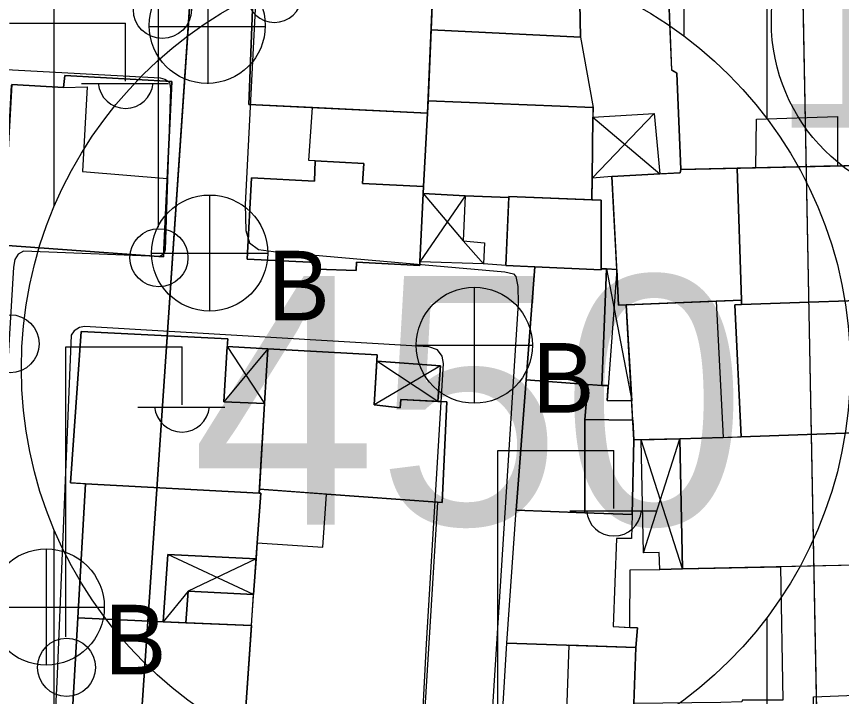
# Model space of a CAD drawing. Extents: x 417997 to 421451, y 4451742 to 4455216.
# Drawn here: x 420801.37 to 420851.13, y 4452504.14 to 4452545.15 of the extents above; entities that cross this region are included whole.
import ezdxf

# ---------------------------------------------------------------- set-up
doc = ezdxf.new("R2010")
doc.units = 0
for name, color, linetype in [('ADA', 7, 'Continuous'), ('ADAKENARI', 7, 'Continuous'), ('B_Mesken', 7, 'Continuous'), ('B_Sundurma', 7, 'Continuous'), ('B_Teras', 7, 'Continuous'), ('KD_DAIRE', 7, 'Continuous'), ('KD_YGEN', 7, 'Continuous'), ('PL_KON_MEV_350', 7, 'Continuous'), ('PL_KON_MEV_450', 7, 'Continuous'), ('S_Elektrik_Diregi', 7, 'Continuous'), ('S_Rogar_Kapagi', 7, 'Continuous'), ('S_Rogar_Kapagi_Buski', 7, 'Continuous'), ('Sinir_Duvar_tek_tarafa_ait', 7, 'Continuous'), ('SM_DAIRE', 7, 'Continuous'), ('SM_TAKS', 7, 'Continuous'), ('TR_ORTAYOGUNKONUT', 7, 'Continuous'), ('TR_YUKSEKYOGUNKONUT', 7, 'Continuous'), ('Yol_Sose', 7, 'Continuous')]:
    doc.layers.add(name, color=color, linetype=linetype)

msp = doc.modelspace()

# ---------------------------------------------------------------- linework, layer by layer
at = {"layer": 'ADA'}
msp.add_line((420806.634, 4452469.622), (420816.209, 4452610.426), dxfattribs=at)
msp.add_line((420806.634, 4452469.622), (420816.209, 4452610.426), dxfattribs=at)
at = {"layer": 'ADAKENARI'}
msp.add_line((420847.776, 4452599.207), (420849.654, 4452501.219), dxfattribs=at)
msp.add_line((420847.776, 4452599.207), (420849.654, 4452501.219), dxfattribs=at)
at = {"layer": 'B_Mesken'}
for points in [[(420815.719, 4452548.729), (420815.375, 4452539.838), (420826.158, 4452539.321), (420826.538, 4452548.258)], [(420816.226, 4452548.707), (420824.213, 4452548.359), (420826.538, 4452548.258), (420826.372, 4452544.346), (420826.189, 4452540.064), (420826.158, 4452539.322), (420819.221, 4452539.654), (420815.375, 4452539.838), (420815.719, 4452548.729)], [(420830.591, 4452548.266), (420826.516, 4452548.468), (420826.538, 4452548.258), (420826.372, 4452544.346), (420835.394, 4452543.91), (420835.307, 4452548.033), (420834.984, 4452547.992)], [(420830.591, 4452548.266), (420834.984, 4452547.992), (420835.307, 4452548.033), (420835.394, 4452543.91), (420826.372, 4452544.346), (420826.538, 4452548.258), (420826.516, 4452548.468)], [(420841.444, 4452535.916), (420854.946, 4452536.232), (420854.643, 4452546.187), (420840.737, 4452545.642), (420840.882, 4452541.907), (420841.193, 4452541.739)], [(420854.947, 4452536.232), (420844.827, 4452535.995), (420841.444, 4452535.916), (420841.193, 4452541.739), (420840.883, 4452541.907), (420840.737, 4452545.642), (420841.278, 4452545.664), (420850.032, 4452546.006), (420854.643, 4452546.187)], [(420801.08, 4452541.044), (420800.549, 4452531.364), (420810.23, 4452530.654), (420810.748, 4452541.24), (420804.278, 4452541.585), (420804.209, 4452540.863)], [(420800.599, 4452532.268), (420801.079, 4452541.008), (420801.081, 4452541.044), (420804.209, 4452540.863), (420804.278, 4452541.585), (420810.748, 4452541.241), (420810.231, 4452530.654), (420800.549, 4452531.363)], [(420836.059, 4452534.09), (420836.144, 4452539.67), (420826.189, 4452540.064), (420826.158, 4452539.321), (420825.913, 4452534.903), (420825.894, 4452534.483), (420828.429, 4452534.346), (420831.058, 4452534.237), (420831.06, 4452534.297)], [(420836.135, 4452539.079), (420836.079, 4452535.409), (420836.059, 4452534.09), (420831.06, 4452534.297), (420831.058, 4452534.237), (420828.429, 4452534.346), (420825.894, 4452534.484), (420825.913, 4452534.902), (420826.158, 4452539.322), (420826.189, 4452540.064), (420836.144, 4452539.67)], [(420819.381, 4452536.449), (420818.993, 4452536.462), (420819.221, 4452539.654), (420826.158, 4452539.321), (420825.913, 4452534.903), (420822.246, 4452535.074), (420822.319, 4452536.283)], [(420819.381, 4452536.449), (420818.993, 4452536.462), (420819.221, 4452539.654), (420826.158, 4452539.322), (420825.913, 4452534.902), (420822.246, 4452535.074), (420822.319, 4452536.283)], [(420815.283, 4452530.518), (420819.482, 4452530.308), (420819.47, 4452529.92), (420821.846, 4452529.843), (420821.882, 4452530.326), (420825.693, 4452530.128), (420825.913, 4452534.903), (420822.246, 4452535.074), (420822.319, 4452536.283), (420819.381, 4452536.449), (420819.34, 4452535.222), (420815.545, 4452535.419)], [(420825.913, 4452534.902), (420825.894, 4452534.484), (420825.704, 4452530.363), (420825.693, 4452530.128), (420821.882, 4452530.326), (420821.847, 4452529.843), (420819.47, 4452529.92), (420819.482, 4452530.307), (420815.283, 4452530.518), (420815.545, 4452535.419), (420819.34, 4452535.222), (420819.381, 4452536.449), (420822.319, 4452536.283), (420822.246, 4452535.074)], [(420841.444, 4452535.916), (420841.398, 4452535.726), (420837.265, 4452535.497), (420837.681, 4452527.743), (420845.089, 4452528.041), (420844.827, 4452535.995)], [(420845.089, 4452528.04), (420843.559, 4452527.979), (420838.147, 4452527.762), (420837.681, 4452527.743), (420837.566, 4452529.888), (420837.265, 4452535.497), (420840.165, 4452535.658), (420841.398, 4452535.726), (420841.444, 4452535.916), (420844.827, 4452535.995)], [(420844.827, 4452535.995), (420845.097, 4452527.784), (420855.6, 4452528.143), (420855.207, 4452536.218), (420854.946, 4452536.232)], [(420855.6, 4452528.143), (420845.097, 4452527.784), (420845.089, 4452528.04), (420844.827, 4452535.995), (420854.947, 4452536.232), (420855.208, 4452536.218)], [(420830.885, 4452530.135), (420836.634, 4452529.875), (420836.633, 4452534.067), (420831.06, 4452534.297)], [(420836.059, 4452534.09), (420836.633, 4452534.066), (420836.634, 4452529.938), (420836.634, 4452529.875), (420832.623, 4452530.057), (420830.885, 4452530.135), (420831.058, 4452534.237), (420831.06, 4452534.297)], [(420836.634, 4452529.938), (420836.956, 4452529.933), (420836.667, 4452522.899), (420835.826, 4452522.961), (420832.107, 4452523.233), (420832.623, 4452530.057), (420836.634, 4452529.875)], [(420832.623, 4452530.056), (420832.107, 4452523.233), (420836.667, 4452522.899), (420836.956, 4452529.933), (420836.634, 4452529.938), (420836.634, 4452529.875)], [(420845.097, 4452527.784), (420844.701, 4452527.762), (420845.074, 4452519.803), (420855.887, 4452520.184), (420855.6, 4452528.143)], [(420855.887, 4452520.184), (420845.075, 4452519.803), (420844.701, 4452527.763), (420845.097, 4452527.784), (420855.6, 4452528.143)], [(420843.559, 4452527.979), (420843.986, 4452519.765), (420841.375, 4452519.673), (420838.61, 4452519.617), (420838.147, 4452527.762)], [(420843.986, 4452519.765), (420841.375, 4452519.673), (420839.037, 4452519.626), (420838.61, 4452519.617), (420838.542, 4452520.815), (420838.476, 4452521.975), (420838.147, 4452527.762), (420843.559, 4452527.979)], [(420805.269, 4452526.149), (420804.632, 4452517.027), (420816.015, 4452516.404), (420816.33, 4452521.804), (420813.881, 4452521.919), (420814.111, 4452525.712)], [(420814.083, 4452525.254), (420813.881, 4452521.919), (420816.33, 4452521.804), (420816.028, 4452516.64), (420816.015, 4452516.404), (420805.534, 4452516.978), (420804.632, 4452517.027), (420805.269, 4452526.149), (420814.111, 4452525.712)], [(420816.028, 4452516.64), (420827.043, 4452515.85), (420827.326, 4452521.915), (420824.54, 4452522.054), (420824.503, 4452521.556), (420822.948, 4452521.735), (420823.12, 4452524.74), (420816.536, 4452525.109), (420816.33, 4452521.804)], [(420823.099, 4452524.357), (420822.948, 4452521.735), (420824.503, 4452521.556), (420824.54, 4452522.054), (420826.777, 4452521.942), (420827.326, 4452521.915), (420827.043, 4452515.85), (420826.752, 4452515.871), (420820.06, 4452516.351), (420816.028, 4452516.64), (420816.33, 4452521.804), (420816.536, 4452525.109), (420823.12, 4452524.74)], [(420832.107, 4452523.233), (420831.505, 4452515.374), (420835.652, 4452515.225), (420835.653, 4452520.855), (420835.826, 4452522.961)], [(420835.826, 4452522.961), (420835.654, 4452520.855), (420835.652, 4452515.225), (420831.505, 4452515.374), (420832.107, 4452523.233)], [(420835.652, 4452515.225), (420838.494, 4452515.122), (420838.61, 4452519.617), (420838.542, 4452520.815), (420835.653, 4452520.855)], [(420835.652, 4452515.225), (420835.654, 4452520.855), (420838.542, 4452520.815), (420838.61, 4452519.617), (420838.494, 4452515.122)], [(420841.375, 4452519.673), (420856.44, 4452520.203), (420856.594, 4452512.163), (420841.529, 4452511.842)], [(420847.452, 4452511.968), (420841.529, 4452511.842), (420841.375, 4452519.673), (420843.986, 4452519.765), (420845.075, 4452519.803), (420855.887, 4452520.184), (420856.44, 4452520.203), (420856.594, 4452512.163)], [(420805.534, 4452516.978), (420805.071, 4452508.884), (420810.208, 4452508.638), (420810.49, 4452512.698), (420815.818, 4452512.44), (420815.883, 4452513.404), (420816.111, 4452516.397), (420816.015, 4452516.404)], [(420816.015, 4452516.404), (420816.111, 4452516.397), (420815.884, 4452513.404), (420815.818, 4452512.44), (420810.49, 4452512.698), (420810.208, 4452508.638), (420805.071, 4452508.884), (420805.534, 4452516.978)], [(420826.752, 4452515.871), (420825.764, 4452499.522), (420817.469, 4452499.967), (420817.561, 4452501.656), (420818.624, 4452501.61), (420818.737, 4452503.362), (420815.206, 4452503.507), (420815.883, 4452513.404), (420819.842, 4452513.147), (420820.06, 4452516.351)], [(420826.752, 4452515.871), (420825.764, 4452499.522), (420818.403, 4452499.917), (420817.469, 4452499.967), (420817.561, 4452501.656), (420818.624, 4452501.61), (420818.737, 4452503.362), (420815.206, 4452503.507), (420815.543, 4452508.422), (420815.671, 4452510.295), (420815.818, 4452512.44), (420815.884, 4452513.404), (420819.842, 4452513.147), (420820.06, 4452516.351)], [(420838.715, 4452507.106), (420830.935, 4452507.366), (420831.505, 4452515.374), (420838.494, 4452515.122), (420838.452, 4452513.671), (420837.562, 4452513.671), (420837.351, 4452508.369), (420838.817, 4452508.278)], [(420835.652, 4452515.225), (420838.494, 4452515.122), (420838.452, 4452513.671), (420837.562, 4452513.671), (420837.352, 4452508.369), (420838.355, 4452508.307), (420838.818, 4452508.278), (420838.715, 4452507.106), (420830.935, 4452507.366), (420831.505, 4452515.374)], [(420847.452, 4452511.968), (420847.596, 4452503.93), (420845.127, 4452503.915), (420845.121, 4452503.818), (420843.847, 4452503.789), (420838.599, 4452503.719), (420838.715, 4452507.106), (420838.817, 4452508.278), (420838.355, 4452508.307), (420838.384, 4452511.786), (420840.169, 4452511.797), (420841.529, 4452511.842)], [(420847.596, 4452503.931), (420845.127, 4452503.915), (420845.121, 4452503.818), (420843.847, 4452503.789), (420838.599, 4452503.72), (420838.715, 4452507.106), (420838.818, 4452508.278), (420838.355, 4452508.307), (420838.384, 4452511.786), (420840.169, 4452511.797), (420841.529, 4452511.842), (420847.452, 4452511.968)], [(420805.071, 4452508.884), (420804.609, 4452500.877), (420814.693, 4452500.337), (420814.909, 4452503.494), (420815.206, 4452503.507), (420815.543, 4452508.422), (420810.208, 4452508.638)], [(420810.208, 4452508.638), (420811.576, 4452508.583), (420815.543, 4452508.422), (420815.206, 4452503.507), (420814.909, 4452503.494), (420814.694, 4452500.337), (420804.609, 4452500.877), (420805.071, 4452508.884)], [(420830.465, 4452499.377), (420830.935, 4452507.366), (420838.715, 4452507.106), (420838.599, 4452503.719), (420838.429, 4452498.974)], [(420830.465, 4452499.377), (420830.935, 4452507.366), (420838.715, 4452507.106), (420838.599, 4452503.72), (420838.429, 4452498.974)], [(420849.269, 4452495.894), (420849.436, 4452504.118), (420856.49, 4452504.412), (420856.383, 4452495.997)], [(420856.383, 4452495.998), (420849.27, 4452495.894), (420849.432, 4452503.942), (420849.436, 4452504.118), (420856.49, 4452504.412)]]:
    msp.add_lwpolyline(points, close=True, dxfattribs=at)
at = {"layer": 'B_Sundurma'}
for p, q in [((420839.822, 4452539.311), (420836.079, 4452535.409)), ((420836.135, 4452539.078), (420840.165, 4452535.658)), ((420828.429, 4452534.346), (420825.703, 4452530.363)), ((420825.894, 4452534.483), (420828.31, 4452531.619)), ((420828.31, 4452531.619), (420829.537, 4452530.234)), ((420836.956, 4452529.933), (420838.476, 4452521.975)), ((420837.566, 4452529.888), (420837, 4452522.003)), ((420816.536, 4452525.109), (420813.881, 4452521.919)), ((420814.083, 4452525.254), (420816.33, 4452521.804)), ((420826.95, 4452524.092), (420822.948, 4452521.735)), ((420826.777, 4452521.942), (420823.098, 4452524.357)), ((420841.529, 4452511.842), (420839.037, 4452519.626)), ((420839.194, 4452512.804), (420841.375, 4452519.673)), ((420815.671, 4452510.295), (420810.49, 4452512.698)), ((420815.818, 4452512.44), (420811.732, 4452510.499)), ((420811.732, 4452510.499), (420810.208, 4452508.638))]:
    msp.add_line(p, q, dxfattribs=at)
for points in [[(420836.135, 4452539.078), (420839.822, 4452539.311), (420840.165, 4452535.658), (420837.265, 4452535.497), (420836.079, 4452535.409)], [(420840.165, 4452535.658), (420837.265, 4452535.497), (420836.079, 4452535.409), (420836.135, 4452539.079), (420839.822, 4452539.311)], [(420825.894, 4452534.483), (420828.429, 4452534.346), (420828.31, 4452531.619), (420829.597, 4452531.492), (420829.537, 4452530.234), (420825.703, 4452530.363)], [(420828.429, 4452534.346), (420828.31, 4452531.619), (420829.597, 4452531.492), (420829.537, 4452530.234), (420825.704, 4452530.363), (420825.894, 4452534.484)], [(420838.147, 4452527.762), (420837.681, 4452527.743), (420837.566, 4452529.888), (420836.956, 4452529.933), (420836.667, 4452522.899), (420837.058, 4452522.89), (420837, 4452522.003), (420838.476, 4452521.975)], [(420837.566, 4452529.888), (420837.681, 4452527.743), (420838.147, 4452527.762), (420838.476, 4452521.975), (420837, 4452522.003), (420837.058, 4452522.89), (420836.667, 4452522.899), (420836.956, 4452529.933)], [(420816.536, 4452525.109), (420814.083, 4452525.254), (420813.881, 4452521.919), (420816.33, 4452521.804)], [(420816.536, 4452525.109), (420816.33, 4452521.804), (420813.881, 4452521.919), (420814.083, 4452525.254)], [(420826.777, 4452521.942), (420826.95, 4452524.092), (420823.098, 4452524.357), (420822.948, 4452521.735), (420824.503, 4452521.556), (420824.54, 4452522.054)], [(420826.777, 4452521.942), (420824.54, 4452522.054), (420824.503, 4452521.556), (420822.948, 4452521.735), (420823.099, 4452524.357), (420826.95, 4452524.092)], [(420841.529, 4452511.842), (420840.169, 4452511.797), (420840.132, 4452512.832), (420839.194, 4452512.804), (420839.037, 4452519.626), (420841.375, 4452519.673)], [(420841.529, 4452511.842), (420840.169, 4452511.797), (420840.132, 4452512.832), (420839.194, 4452512.804), (420839.037, 4452519.626), (420841.375, 4452519.673)], [(420811.576, 4452508.583), (420811.732, 4452510.499), (420815.671, 4452510.295), (420815.818, 4452512.44), (420810.49, 4452512.698), (420810.208, 4452508.638)], [(420815.818, 4452512.44), (420815.671, 4452510.295), (420811.732, 4452510.499), (420811.576, 4452508.583), (420810.208, 4452508.638), (420810.49, 4452512.698)]]:
    msp.add_lwpolyline(points, close=True, dxfattribs=at)
at = {"layer": 'B_Teras'}
for points in [[(420804.209, 4452540.863), (420805.639, 4452540.9), (420805.35, 4452535.81), (420810.461, 4452535.381), (420810.23, 4452530.654), (420800.549, 4452531.364), (420800.598, 4452532.268), (420801.078, 4452541.008), (420801.08, 4452541.044)], [(420845.968, 4452536.022), (420846.007, 4452538.954), (420850.892, 4452539.113), (420850.876, 4452536.137)], [(420834.684, 4452507.241), (420834.393, 4452499.178), (420838.429, 4452498.974), (420838.599, 4452503.719), (420838.715, 4452507.106)]]:
    msp.add_lwpolyline(points, close=True, dxfattribs=at)
at = {"layer": 'KD_DAIRE'}
msp.add_circle((420857.894, 4452544.847), 11, dxfattribs=at)
msp.add_circle((420857.894, 4452544.847), 11, dxfattribs=at)
at = {"layer": 'PL_KON_MEV_350'}
msp.add_lwpolyline([(420816.209, 4452610.426), (420806.634, 4452469.622), (420766.279, 4452471.348), (420765.861, 4452435.833), (420655.244, 4452441.924), (420633.647, 4452550.087), (420735.36, 4452545.722), (420739.671, 4452613.403)], close=True, dxfattribs=at)
at = {"layer": 'PL_KON_MEV_450'}
msp.add_lwpolyline([(420806.634, 4452469.622), (420816.209, 4452610.426), (420837.592, 4452609.594), (420847.776, 4452599.207), (420849.654, 4452501.219), (420849.1, 4452481.249), (420848.099, 4452467.848)], close=True, dxfattribs=at)
msp.add_lwpolyline([(420806.634, 4452469.622), (420816.209, 4452610.426), (420837.592, 4452609.594), (420847.776, 4452599.207), (420849.654, 4452501.219), (420849.1, 4452481.249), (420848.099, 4452467.848)], close=True, dxfattribs=at)
at = {"layer": 'S_Elektrik_Diregi'}
for p, q in [((420809.926, 4452532.44), (420809.926, 4452549.941)), ((420800.95, 4452544.752), (420807.95, 4452544.752)), ((420807.95, 4452541.252), (420807.95, 4452544.752)), ((420805.29, 4452541.112), (420810.54, 4452541.112)), ((420804.352, 4452507.737), (420804.352, 4452525.237)), ((420804.352, 4452525.237), (420811.352, 4452525.237)), ((420811.352, 4452521.737), (420811.352, 4452525.237)), ((420808.692, 4452521.597), (420813.942, 4452521.597)), ((420830.401, 4452501.471), (420830.401, 4452518.971)), ((420830.401, 4452518.971), (420837.401, 4452518.971)), ((420837.401, 4452515.471), (420837.401, 4452518.971)), ((420834.741, 4452515.331), (420839.991, 4452515.331))]:
    msp.add_line(p, q, dxfattribs=at)
for centre in [(420810.167, 4452545.569), (420809.962, 4452530.605), (420800.986, 4452525.416), (420804.388, 4452505.902)]:
    msp.add_circle(centre, 1.75, dxfattribs=at)
for centre in [(420816.926, 4452546.453), (420807.951, 4452541.265), (420811.353, 4452521.75), (420837.402, 4452515.483)]:
    msp.add_arc(centre, 1.658, 184.8384, 355.1464, dxfattribs=at)
at = {"layer": 'S_Rogar_Kapagi'}
for p, q in [((420812.926, 4452541.084), (420812.926, 4452548.084)), ((420809.356, 4452544.549), (420816.356, 4452544.549))]:
    msp.add_line(p, q, dxfattribs=at)
msp.add_circle((420812.873, 4452544.613), 3.5, dxfattribs=at)
at = {"layer": 'S_Rogar_Kapagi_Buski'}
for p, q in [((420813.019, 4452534.385), (420813.019, 4452527.385)), ((420809.519, 4452530.885), (420816.519, 4452530.885)), ((420828.98, 4452528.825), (420828.98, 4452521.825)), ((420825.48, 4452525.325), (420832.48, 4452525.325)), ((420803.166, 4452513.039), (420803.166, 4452506.039)), ((420799.666, 4452509.539), (420806.666, 4452509.539))]:
    msp.add_line(p, q, dxfattribs=at)
for centre in [(420813.019, 4452530.885), (420828.98, 4452525.325), (420803.166, 4452509.539)]:
    msp.add_circle(centre, 3.5, dxfattribs=at)
at = {"layer": 'Sinir_Duvar_tek_tarafa_ait'}
for points in [[(420835.394, 4452543.91), (420836.144, 4452539.67)], [(420830.885, 4452530.135), (420829.537, 4452530.234)]]:
    msp.add_lwpolyline(points, dxfattribs=at)
at = {"layer": 'SM_DAIRE'}
msp.add_circle((420826.662, 4452523.949), 25, dxfattribs=at)
msp.add_circle((420826.662, 4452523.949), 25, dxfattribs=at)
at = {"layer": 'TR_ORTAYOGUNKONUT'}
for p, q in [((420803.647, 4452533.711), (420803.647, 4452610.915)), ((420803.647, 4452533.711), (420803.647, 4452610.915)), ((420803.647, 4452469.75), (420803.647, 4452514.186)), ((420803.647, 4452469.75), (420803.647, 4452514.186))]:
    msp.add_line(p, q, dxfattribs=at)
at = {"layer": 'TR_YUKSEKYOGUNKONUT'}
for p, q in [((420841.634, 4452543.969), (420841.634, 4452605.471)), ((420841.634, 4452543.969), (420841.634, 4452605.471)), ((420846.634, 4452538.986), (420846.634, 4452600.372)), ((420846.634, 4452538.986), (420846.634, 4452600.372)), ((420846.634, 4452467.91), (420846.634, 4452508.912)), ((420846.634, 4452467.91), (420846.634, 4452508.912))]:
    msp.add_line(p, q, dxfattribs=at)
at = {"layer": 'Yol_Sose'}
for points in [[(420818.342, 4452600.496), (420816.901, 4452568.009), (420815.162, 4452533.82), (420815.198, 4452532.255), (420815.422, 4452531.497), (420815.97, 4452531.107), (420816.879, 4452530.983), (420830.816, 4452529.751), (420831.353, 4452529.631), (420831.493, 4452529.476), (420831.615, 4452528.859), (420831.632, 4452527.872), (420829.953, 4452501.631)], [(420746.541, 4452544.884), (420810.033, 4452541.46), (420810.32, 4452541.374), (420810.599, 4452541.191), (420810.666, 4452540.78), (420810.345, 4452531.078), (420810.246, 4452530.842), (420810.057, 4452530.693), (420809.893, 4452530.673), (420801.802, 4452530.99), (420801.48, 4452530.819), (420801.278, 4452530.493), (420801.195, 4452530.028), (420799.987, 4452510.226), (420799.857, 4452510.008), (420799.607, 4452509.929), (420799.328, 4452509.885), (420781.658, 4452510.402), (420746.198, 4452512.218)], [(420821.659, 4452422.133), (420826.103, 4452507.319), (420827.116, 4452524.23), (420827.035, 4452524.674), (420826.754, 4452525.051), (420826.247, 4452525.234), (420805.471, 4452526.452), (420805.174, 4452526.393), (420804.852, 4452526.205), (420804.669, 4452525.927), (420803.8, 4452504.998), (420801.936, 4452470.06)]]:
    msp.add_lwpolyline(points, dxfattribs=at)

# ---------------------------------------------------------------- texts
at = {"layer": 'KD_YGEN'}
msp.add_text('15', height=13, dxfattribs=at).set_placement((420846.797, 4452538.453))
msp.add_text('15', height=13, dxfattribs=at).set_placement((420846.797, 4452538.453))
at = {"layer": 'S_Rogar_Kapagi_Buski'}
for p in [(420816.519, 4452526.821), (420832.48, 4452521.26), (420806.666, 4452505.475)]:
    msp.add_text('B', height=4.2, dxfattribs=at).set_placement(p)
at = {"layer": 'SM_TAKS'}
msp.add_text('450', height=15, dxfattribs=at).set_placement((420811.921, 4452514.505))
msp.add_text('450', height=15, dxfattribs=at).set_placement((420811.921, 4452514.505))

doc.saveas('drawing.dxf')
